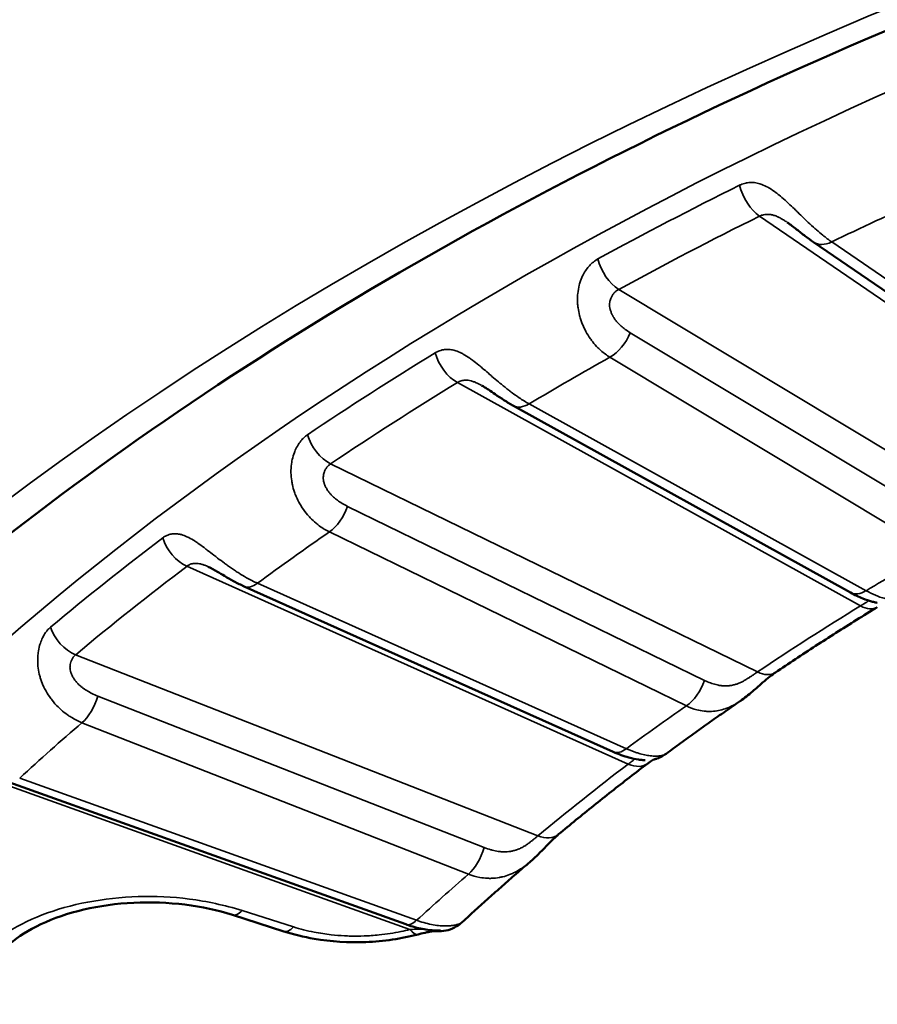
# Model space of a CAD drawing. Header units: millimetres. Extents: x 50 to 3176, y 50 to 2109.
# Tile 479 of 656: x 1877.26 to 1882.56, y 456.08 to 462.17. Entities that reach past the tile are written whole.
import ezdxf

# ---------------------------------------------------------------- set-up
doc = ezdxf.new("R2010")
doc.units = ezdxf.units.MM
doc.header["$LTSCALE"] = 10
doc.layers.add('Visible (ISO)', color=7, linetype='Continuous', lineweight=50)
doc.layers.add('Visible Narrow (ISO)', color=7, linetype='Continuous', lineweight=35)

msp = doc.modelspace()

# ---------------------------------------------------------------- linework, layer by layer
at = {"layer": 'Visible (ISO)'}
for p, q in [((1882.1678, 460.7898), (1884.0322, 459.515)), ((1880.3116, 459.7779), (1882.3965, 458.6226)), ((1878.6462, 458.6608), (1880.9289, 457.6376)), ((1881.2556, 457.6245), (1881.2556, 457.6245)), ((1879.6455, 456.5703), (1877.19, 457.4502)), ((1880.4131, 456.9555), (1880.4131, 456.9555)), ((1878.8907, 456.5269), (1878.5729, 456.6286))]:
    msp.add_line(p, q, dxfattribs=at)
msp.add_arc((1879.8531, 456.7274), 0.2, 265.51325, 297.9643, dxfattribs=at)
for centre, major_axis, ratio, start_param, end_param in [((1880.4627, 457.2807), (0.128, -0.1536), 0.671155, 6.28311, 6.283185), ((1879.8531, 456.7274), (-0.0156, -0.1994), 0.740276, 6.283029, 6.283184)]:
    msp.add_ellipse(centre, major_axis=major_axis, ratio=ratio, start_param=start_param, end_param=end_param, dxfattribs=at)
for points, knots in [([(1872.25, 450.6498), (1872.3007, 452.23), (1872.8094, 453.8103), (1874.6947, 456.7777), (1876.0438, 458.1663), (1879.4361, 460.6196), (1881.466, 461.6882), (1886.0168, 463.4103), (1888.5367, 464.0635), (1893.8143, 464.8847), (1896.5715, 465.0518), (1902.0396, 464.8805), (1904.7496, 464.5418), (1909.842, 463.3952), (1912.2238, 462.5878), (1916.4151, 460.5941), (1918.2245, 459.4086), (1921.0996, 456.7896), (1922.1619, 455.357), (1923.2713, 452.8193), (1923.5213, 451.7349), (1923.5561, 450.6498)], [2.374712, 2.374712, 2.374712, 2.374712, 2.707762, 2.707762, 3.029906, 3.029906, 3.346814, 3.346814, 3.663738, 3.663738, 3.981207, 3.981207, 4.298833, 4.298833, 4.616145, 4.616145, 4.932892, 4.932892, 5.250561, 5.250561, 5.47927, 5.47927, 5.47927, 5.47927]), ([(1882.1678, 460.7898), (1882.1509, 460.8014), (1882.1334, 460.8142), (1882.0986, 460.8408), (1882.0812, 460.8546), (1882.0539, 460.876), (1882.0443, 460.8836), (1882.0247, 460.8984), (1882.0147, 460.9058), (1882.0048, 460.9125)], [0, 0, 0, 0, 0.00728006, 0.00728006, 0.0141846, 0.0141846, 0.01785505, 0.01785505, 0.02154506, 0.02154506, 0.02154506, 0.02154506]), ([(1880.3116, 459.7779), (1880.2924, 459.7885), (1880.2728, 459.8004), (1880.235, 459.8247), (1880.2166, 459.8371), (1880.1845, 459.859), (1880.1707, 459.8685), (1880.1496, 459.8825), (1880.1422, 459.8873), (1880.1277, 459.8963), (1880.1206, 459.9006), (1880.1139, 459.9043)], [0, 0, 0, 0, 0.00742187, 0.00742187, 0.01419758, 0.01419758, 0.01917164, 0.01917164, 0.02183231, 0.02183231, 0.02447345, 0.02447345, 0.02447345, 0.02447345]), ([(1878.6462, 458.6608), (1878.6256, 458.67), (1878.6047, 458.6804), (1878.5643, 458.7021), (1878.5447, 458.7134), (1878.5091, 458.7344), (1878.4929, 458.7441), (1878.4675, 458.7591), (1878.4578, 458.7647), (1878.4437, 458.7724), (1878.4389, 458.7749), (1878.4299, 458.7795), (1878.4256, 458.7815), (1878.4218, 458.7832)], [0, 0, 0, 0, 0.00737645, 0.00737645, 0.01420604, 0.01420604, 0.01979011, 0.01979011, 0.02320438, 0.02320438, 0.02503912, 0.02503912, 0.02682588, 0.02682588, 0.02682588, 0.02682588]), ([(1882.5617, 458.5595), (1882.5617, 458.5595), (1882.5615, 458.5595), (1882.5604, 458.5597), (1882.5594, 458.5599), (1882.556, 458.5606), (1882.5531, 458.5611), (1882.5433, 458.5632), (1882.5353, 458.5651), (1882.5106, 458.5719), (1882.492, 458.5781), (1882.4485, 458.5956), (1882.4228, 458.608), (1882.3965, 458.6226)], [0.00750603, 0.00750603, 0.00750603, 0.00750603, 0.00812632, 0.00812632, 0.00916233, 0.00916233, 0.01110371, 0.01110371, 0.0153407, 0.0153407, 0.02351284, 0.02351284, 0.03368382, 0.03368382, 0.03368382, 0.03368382]), ([(1882.5625, 458.5327), (1882.5194, 458.5064), (1882.4766, 458.4799), (1882.3914, 458.4267), (1882.349, 458.4), (1882.2645, 458.3463), (1882.2226, 458.3194), (1882.139, 458.2653), (1882.0974, 458.2382), (1882.0147, 458.1837), (1881.9736, 458.1564), (1881.9327, 458.1289)], [3.17152675, 3.17152675, 3.17152675, 3.17152675, 3.18049706, 3.18049706, 3.18946737, 3.18946737, 3.19843769, 3.19843769, 3.207408, 3.207408, 3.21637832, 3.21637832, 3.21637832, 3.21637832]), ([(1881.9327, 458.1289), (1881.922, 458.1217), (1881.9096, 458.1125), (1881.8827, 458.091), (1881.868, 458.0783), (1881.8356, 458.05), (1881.8176, 458.0339), (1881.7751, 457.9973), (1881.75, 457.9769), (1881.7213, 457.9565), (1881.7184, 457.9545), (1881.7155, 457.9525)], [0, 0, 0, 0, 0.00607589, 0.00607589, 0.01236194, 0.01236194, 0.01962223, 0.01962223, 0.02922126, 0.02922126, 0.03028354, 0.03028354, 0.03028354, 0.03028354]), ([(1881.7155, 457.9525), (1881.6842, 457.9309), (1881.653, 457.9093), (1881.5908, 457.8659), (1881.5599, 457.8442), (1881.4983, 457.8006), (1881.4676, 457.7787), (1881.4066, 457.7348), (1881.3762, 457.7129), (1881.3157, 457.6688), (1881.2856, 457.6467), (1881.2556, 457.6245)], [3.22893529, 3.22893529, 3.22893529, 3.22893529, 3.23593687, 3.23593687, 3.24293973, 3.24293973, 3.24994259, 3.24994259, 3.25694545, 3.25694545, 3.26394831, 3.26394831, 3.26394831, 3.26394831]), ([(1881.1259, 457.5858), (1881.1259, 457.5858), (1881.1259, 457.5858), (1881.1258, 457.5858), (1881.1254, 457.5858), (1881.1241, 457.5859), (1881.1228, 457.586), (1881.1186, 457.5862), (1881.115, 457.5864), (1881.1034, 457.5873), (1881.0944, 457.5883), (1881.0668, 457.5924), (1881.0465, 457.5966), (1880.9949, 457.6108), (1880.9621, 457.6227), (1880.9289, 457.6376)], [0.00853867, 0.00853867, 0.00853867, 0.00853867, 0.00861177, 0.00861177, 0.00930616, 0.00930616, 0.01043722, 0.01043722, 0.01271237, 0.01271237, 0.01720473, 0.01720473, 0.02555348, 0.02555348, 0.03747241, 0.03747241, 0.03747241, 0.03747241]), ([(1881.1833, 457.5908), (1881.1832, 457.5907), (1881.1831, 457.5907), (1881.1816, 457.5901), (1881.1777, 457.5885), (1881.1646, 457.5811), (1881.1548, 457.5748), (1881.1428, 457.5658)], [0.01800329, 0.01800329, 0.01800329, 0.01800329, 0.01838715, 0.01838715, 0.02522114, 0.02522114, 0.03263828, 0.03263828, 0.03263828, 0.03263828]), ([(1881.2556, 457.6245), (1881.2472, 457.6183), (1881.2383, 457.6127), (1881.2201, 457.6033), (1881.2107, 457.5993), (1881.1992, 457.5953), (1881.1967, 457.5945), (1881.1926, 457.5933), (1881.1908, 457.5928), (1881.1874, 457.5918), (1881.186, 457.5914), (1881.1841, 457.591), (1881.1835, 457.5908), (1881.1825, 457.5906), (1881.1823, 457.5905), (1881.1821, 457.5905), (1881.1821, 457.5905), (1881.1821, 457.5905)], [0, 0, 0, 0, 0.00314606, 0.00314606, 0.00617167, 0.00617167, 0.00699696, 0.00699696, 0.00766722, 0.00766722, 0.00847274, 0.00847274, 0.00913914, 0.00913914, 0.01010421, 0.01010421, 0.01058774, 0.01058774, 0.01058774, 0.01058774]), ([(1881.1428, 457.5658), (1881.1049, 457.537), (1881.0672, 457.5081), (1880.9922, 457.4502), (1880.9549, 457.4211), (1880.8808, 457.3628), (1880.844, 457.3335), (1880.7708, 457.2749), (1880.7345, 457.2454), (1880.6623, 457.1864), (1880.6264, 457.1568), (1880.5907, 457.127)], [3.2762465, 3.2762465, 3.2762465, 3.2762465, 3.28521682, 3.28521682, 3.29418713, 3.29418713, 3.30315744, 3.30315744, 3.31212776, 3.31212776, 3.32109807, 3.32109807, 3.32109807, 3.32109807]), ([(1880.5907, 457.127), (1880.5813, 457.1192), (1880.5702, 457.1092), (1880.5458, 457.0855), (1880.5322, 457.0717), (1880.5017, 457.0404), (1880.4845, 457.0225), (1880.4495, 456.9881), (1880.4316, 456.9713), (1880.4131, 456.9555)], [0, 0, 0, 0, 0.00620668, 0.00620668, 0.01269533, 0.01269533, 0.02022798, 0.02022798, 0.02753102, 0.02753102, 0.02753102, 0.02753102]), ([(1880.4131, 456.9555), (1880.3845, 456.931), (1880.3561, 456.9066), (1880.2995, 456.8574), (1880.2714, 456.8328), (1880.2155, 456.7835), (1880.1877, 456.7588), (1880.1325, 456.7093), (1880.105, 456.6844), (1880.0504, 456.6347), (1880.0233, 456.6098), (1879.9963, 456.5848)], [3.33278467, 3.33278467, 3.33278467, 3.33278467, 3.34016186, 3.34016186, 3.34753906, 3.34753906, 3.35491626, 3.35491626, 3.36229345, 3.36229345, 3.36967065, 3.36967065, 3.36967065, 3.36967065]), ([(1878.573, 456.6286), (1878.4829, 456.6574), (1878.3827, 456.6792), (1878.1767, 456.7049), (1878.0682, 456.7089), (1877.8567, 456.6986), (1877.751, 456.684), (1877.5571, 456.6387), (1877.4664, 456.6076), (1877.3125, 456.5353), (1877.2471, 456.4935), (1877.177, 456.4336), (1877.1592, 456.4162), (1877.1439, 456.3991)], [0, 0, 0, 0, 0.0316262, 0.0316262, 0.0634427, 0.0634427, 0.0953498, 0.0953498, 0.1269652, 0.1269652, 0.1578971, 0.1578971, 0.1703296, 0.1703296, 0.1703296, 0.1703296]), ([(1879.8599, 456.5322), (1879.8599, 456.5322), (1879.8596, 456.5322), (1879.8583, 456.5322), (1879.857, 456.5321), (1879.8529, 456.5321), (1879.8496, 456.532), (1879.8388, 456.532), (1879.83, 456.5322), (1879.8051, 456.5336), (1879.7876, 456.5353), (1879.7408, 456.5425), (1879.7096, 456.5497), (1879.6672, 456.5628), (1879.6564, 456.5664), (1879.6455, 456.5703)], [0.00860653, 0.00860653, 0.00860653, 0.00860653, 0.00937454, 0.00937454, 0.01063076, 0.01063076, 0.0127101, 0.0127101, 0.01693036, 0.01693036, 0.02389436, 0.02389436, 0.03477767, 0.03477767, 0.03846293, 0.03846293, 0.03846293, 0.03846293]), ([(1879.9963, 456.5848), (1879.9902, 456.5791), (1879.9837, 456.5738), (1879.9722, 456.5655), (1879.967, 456.5621), (1879.9604, 456.5581), (1879.9584, 456.557), (1879.9545, 456.5548), (1879.9528, 456.5539), (1879.95, 456.5524), (1879.9491, 456.5519), (1879.9478, 456.5512), (1879.9473, 456.551), (1879.9469, 456.5508)], [0.000002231, 0.000002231, 0.000002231, 0.000002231, 0.002540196, 0.002540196, 0.00452446, 0.00452446, 0.005452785, 0.005452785, 0.006682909, 0.006682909, 0.007994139, 0.007994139, 0.00909051, 0.00909051, 0.00909051, 0.00909051]), ([(1879.722, 456.5081), (1879.6198, 456.4812), (1879.5092, 456.4651), (1879.292, 456.4568), (1879.1827, 456.4637), (1879.0144, 456.4923), (1878.9509, 456.5076), (1878.8907, 456.5269)], [0, 0, 0, 0, 0.03316018, 0.03316018, 0.06528169, 0.06528169, 0.08544693, 0.08544693, 0.08544693, 0.08544693]), ([(1879.8374, 456.528), (1879.8359, 456.5281), (1879.8324, 456.5283), (1879.8223, 456.5279), (1879.8155, 456.5273), (1879.7985, 456.5251), (1879.7878, 456.5233), (1879.7614, 456.518), (1879.7448, 456.5141), (1879.7259, 456.5092), (1879.724, 456.5086), (1879.722, 456.5081)], [0, 0, 0, 0, 0.00355252, 0.00355252, 0.00718348, 0.00718348, 0.01150418, 0.01150418, 0.01724127, 0.01724127, 0.0178998, 0.0178998, 0.0178998, 0.0178998])]:
    msp.add_open_spline(points, degree=3, knots=knots, dxfattribs=at)
at = {"layer": 'Visible Narrow (ISO)'}
for p, q in [((1881.8338, 460.9505), (1884.0632, 459.4261)), ((1884.1451, 459.5167), (1882.2807, 460.7916)), ((1883.356, 459.0585), (1880.9631, 460.4979)), ((1883.0349, 459.0256), (1881.0338, 460.2293)), ((1880.9088, 460.0784), (1882.9099, 458.8747)), ((1879.9648, 459.9215), (1882.458, 458.54)), ((1882.4935, 458.6342), (1880.4085, 459.7896)), ((1881.8213, 458.1317), (1879.1809, 459.4188)), ((1881.4931, 458.0792), (1879.285, 459.1555)), ((1879.1732, 458.9975), (1881.3813, 457.9211)), ((1878.2924, 458.7854), (1881.022, 457.5618)), ((1881.0107, 457.6568), (1878.728, 458.68)), ((1880.4627, 457.1174), (1877.6037, 458.2381)), ((1880.131, 457.0449), (1877.7401, 457.9821)), ((1877.6428, 457.8177), (1880.0337, 456.8805)), ((1876.8348, 457.5545), (1879.671, 456.5382)), ((1879.713, 456.5953), (1877.2575, 457.4751)), ((1878.9517, 456.5541), (1878.6339, 456.6558))]:
    msp.add_line(p, q, dxfattribs=at)
for centre, major_axis, ratio, start_param, end_param in [((1897.9031, 450.3755), (-24.8897, 0), 0.57735, 3.123075, 6.301703), ((1897.9031, 450.2501), (24.8613, 0), 0.57735, 2.280089, 2.327581), ((1881.8338, 461.1138), (-0.0888, 0.1792), 0.531782, 1.160499, 2.39146), ((1897.9031, 449.9779), (24.3898, 0), 0.57735, 2.23697, 2.265979), ((1897.9031, 450.1412), (24.6727, 0), 0.57735, 2.280089, 2.327581), ((1882.2807, 460.9549), (-0.1129, -0.1651), 0.623867, 6.283185, 7.114388), ((1880.9631, 460.6612), (0.0957, -0.1756), 0.560596, 4.280731, 5.511691), ((1880.9088, 460.2417), (-0.1031, -0.1714), 0.589068, 0.795864, 1.843062), ((1897.9031, 450.2501), (24.8613, 0), 0.57735, 2.384808, 2.4323), ((1879.9648, 460.0848), (-0.1043, 0.1706), 0.593632, 1.110513, 2.341474), ((1897.9031, 449.9779), (-24.3898, 0), 0.57735, 5.483282, 5.512292), ((1897.9031, 450.1412), (24.6727, 0), 0.57735, 2.384808, 2.4323), ((1880.4085, 459.9529), (-0.0969, -0.1749), 0.56539, 6.283185, 7.058537), ((1879.1809, 459.5821), (0.1116, -0.1659), 0.619576, 4.225766, 5.456725), ((1879.1732, 459.1608), (-0.0876, -0.1798), 0.526742, 0.746693, 1.793891), ((1897.9031, 449.9779), (24.3898, 0), 0.57735, 2.44641, 2.475419), ((1897.9031, 450.2501), (24.8613, 0), 0.57735, 2.489528, 2.53702), ((1878.2924, 458.9487), (-0.1206, 0.1595), 0.648978, 1.049064, 2.280025), ((1897.9031, 449.9779), (21.5, 0), 0.57735, 2.342497, 2.369892), ((1897.9031, 450.1412), (24.6727, 0), 0.57735, 2.489528, 2.53702), ((1878.728, 458.8433), (-0.0818, -0.1825), 0.500718, 6.283185, 7.013341), ((1882.4935, 458.7975), (-0.0969, -0.1749), 0.56539, 0, 0.775352), ((1897.9031, 450.1412), (-21.2172, 0), 0.57735, 5.527721, 5.572573), ((1882.458, 458.7033), (0.1045, -0.1705), 0.594371, 5.482366, 6.2832), ((1877.6037, 458.4014), (0.1282, -0.1535), 0.671769, 4.158516, 5.389475), ((1881.8213, 458.295), (0.1114, -0.1661), 0.618874, 5.457491, 6.283185), ((1881.3813, 458.0844), (0.0876, 0.1798), 0.526742, 3.888286, 4.935483), ((1877.6428, 457.981), (-0.073, -0.1862), 0.458645, 0.70721, 1.754408), ((1897.9031, 449.9779), (-21.5, 0), 0.57735, 5.588809, 5.616205), ((1897.9031, 449.9779), (24.3898, 0), 0.57735, 2.551129, 2.580139), ((1881.0107, 457.8201), (-0.0818, -0.1825), 0.500718, 0, 0.730156), ((1897.9031, 450.1412), (-21.2172, 0), 0.57735, 5.632441, 5.677293), ((1881.022, 457.7251), (0.1208, -0.1594), 0.649632, 5.42076, 6.283222), ((1880.4627, 457.2807), (0.128, -0.1536), 0.671155, 5.390407, 6.28311), ((1880.0337, 457.0438), (0.073, 0.1862), 0.458644, 3.848803, 4.896001), ((1897.9031, 449.9779), (-21.5, 0), 0.57735, 5.693529, 5.720924), ((1878.6339, 456.8191), (-0.061, -0.1905), 0.395845, 0, 0.679871), ((1878.9517, 456.7174), (-0.061, -0.1905), 0.395845, 0, 0.679859), ((1879.713, 456.7586), (-0.0675, -0.1883), 0.43056, 6.283185, 6.977266), ((1879.8531, 456.7274), (0.0938, -0.1766), 0.971173, 5.599619, 6.283231), ((1879.671, 456.7015), (0.051, -0.1934), 0.338889, 5.622362, 6.28315), ((1879.8531, 456.7274), (-0.0156, -0.1994), 0.740276, 6.102479, 6.28303)]:
    msp.add_ellipse(centre, major_axis=major_axis, ratio=ratio, start_param=start_param, end_param=end_param, dxfattribs=at)
msp.add_ellipse((1897.9031, 449.9779), major_axis=(26.1573, 0), ratio=0.57735, dxfattribs=at)
for points, knots in [([(1882.2807, 460.7916), (1882.2627, 460.804), (1882.244, 460.818), (1882.2122, 460.8438), (1882.1993, 460.8547), (1882.1798, 460.8718), (1882.1733, 460.8776), (1882.1529, 460.8961), (1882.1389, 460.9092), (1882.1193, 460.9279), (1882.1136, 460.9333), (1882.0954, 460.9509), (1882.0828, 460.9631), (1882.0633, 460.9821), (1882.0563, 460.9889), (1882.0372, 461.0073), (1882.0251, 461.0188), (1882.0061, 461.0366), (1881.999, 461.0431), (1881.979, 461.0611), (1881.9662, 461.0721), (1881.948, 461.0868), (1881.9425, 461.0911), (1881.9231, 461.1058), (1881.9095, 461.1152), (1881.8924, 461.1255), (1881.8886, 461.1277), (1881.8721, 461.1368), (1881.8596, 461.1426), (1881.8436, 461.1485), (1881.8397, 461.1498), (1881.8247, 461.1544), (1881.8138, 461.1567), (1881.7989, 461.1585), (1881.7947, 461.1589), (1881.7798, 461.1595), (1881.7694, 461.1589), (1881.7558, 461.1569), (1881.7524, 461.1562), (1881.7382, 461.1531), (1881.7279, 461.1496), (1881.7156, 461.1442), (1881.7133, 461.1431), (1881.711, 461.142)], [0, 0, 0, 0, 0.0909091, 0.0909091, 0.1517791, 0.1517791, 0.1818182, 0.1818182, 0.2465766, 0.2465766, 0.2727273, 0.2727273, 0.3309789, 0.3309789, 0.3636364, 0.3636364, 0.4205319, 0.4205319, 0.4545455, 0.4545455, 0.5174488, 0.5174488, 0.5454545, 0.5454545, 0.61623, 0.61623, 0.6363636, 0.6363636, 0.7053378, 0.7053378, 0.7272727, 0.7272727, 0.7921392, 0.7921392, 0.8181818, 0.8181818, 0.8856905, 0.8856905, 0.9090909, 0.9090909, 0.9827631, 0.9827631, 1, 1, 1, 1]), ([(1882.0038, 460.9132), (1882.0019, 460.9145), (1882, 460.9158), (1881.991, 460.9218), (1881.9839, 460.9263), (1881.9745, 460.932), (1881.9723, 460.9333), (1881.9638, 460.9381), (1881.9576, 460.9415), (1881.9493, 460.9455), (1881.9472, 460.9464), (1881.9377, 460.9507), (1881.9304, 460.9535), (1881.9168, 460.9576), (1881.9105, 460.9591), (1881.8991, 460.9611), (1881.8939, 460.9616), (1881.8884, 460.9619), (1881.888, 460.9619), (1881.8826, 460.9621), (1881.8776, 460.962), (1881.868, 460.9612), (1881.8634, 460.9605), (1881.8546, 460.9586), (1881.8503, 460.9574), (1881.8419, 460.9544), (1881.8378, 460.9526), (1881.8338, 460.9505)], [0.4417783, 0.4417783, 0.4417783, 0.4417783, 0.4594717, 0.4594717, 0.5237071, 0.5237071, 0.5438326, 0.5438326, 0.6, 0.6, 0.6193872, 0.6193872, 0.6874645, 0.6874645, 0.7484728, 0.7484728, 0.8, 0.8, 0.8039097, 0.8039097, 0.855517, 0.855517, 0.9045181, 0.9045181, 0.952104, 0.952104, 0.9999999, 0.9999999, 0.9999999, 0.9999999]), ([(1880.8337, 460.6859), (1880.8242, 460.6807), (1880.815, 460.6745), (1880.8038, 460.6655), (1880.8016, 460.6637), (1880.7913, 460.6546), (1880.7832, 460.6464), (1880.7728, 460.6339), (1880.7701, 460.6306), (1880.7603, 460.6176), (1880.7534, 460.607), (1880.7445, 460.5908), (1880.742, 460.586), (1880.7333, 460.568), (1880.7277, 460.5539), (1880.7215, 460.5338), (1880.7201, 460.5287), (1880.7145, 460.5073), (1880.7114, 460.4901), (1880.7091, 460.4671), (1880.7087, 460.4618), (1880.7075, 460.4403), (1880.7076, 460.4236), (1880.7095, 460.399), (1880.7103, 460.3912), (1880.7135, 460.368), (1880.7165, 460.3525), (1880.7229, 460.3276), (1880.7257, 460.3181), (1880.7341, 460.2929), (1880.7403, 460.2772), (1880.7513, 460.2537), (1880.7554, 460.2455), (1880.7684, 460.2215), (1880.778, 460.2062), (1880.7928, 460.1855), (1880.7973, 460.1794), (1880.8123, 460.1605), (1880.8232, 460.1482), (1880.8405, 460.1309), (1880.8466, 460.1252), (1880.8706, 460.1038), (1880.8894, 460.09), (1880.9088, 460.0784)], [0, 0, 0, 0, 0.0736988, 0.0736988, 0.0909091, 0.0909091, 0.1585727, 0.1585727, 0.1818182, 0.1818182, 0.246636, 0.246636, 0.2727273, 0.2727273, 0.3410219, 0.3410219, 0.3636364, 0.3636364, 0.4342294, 0.4342294, 0.4545455, 0.4545455, 0.5171263, 0.5171263, 0.5454545, 0.5454545, 0.6018042, 0.6018042, 0.6363636, 0.6363636, 0.6951463, 0.6951463, 0.7272727, 0.7272727, 0.7910581, 0.7910581, 0.8181818, 0.8181818, 0.8780567, 0.8780567, 0.9090909, 0.9090909, 1, 1, 1, 1]), ([(1881.0338, 460.2293), (1881.0232, 460.2361), (1881.0131, 460.243), (1880.9945, 460.257), (1880.9858, 460.264), (1880.9741, 460.2744), (1880.9705, 460.2777), (1880.9632, 460.2847), (1880.9597, 460.2884), (1880.9517, 460.2972), (1880.9474, 460.3023), (1880.942, 460.3093), (1880.9407, 460.3111), (1880.936, 460.3178), (1880.9327, 460.3228), (1880.9286, 460.3297), (1880.9277, 460.3314), (1880.9263, 460.3339), (1880.9259, 460.3347), (1880.9225, 460.3412), (1880.9197, 460.3472), (1880.9146, 460.3597), (1880.9124, 460.3663), (1880.9105, 460.3733), (1880.9104, 460.3736), (1880.9087, 460.3803), (1880.9076, 460.3866), (1880.9068, 460.3938), (1880.9067, 460.3949), (1880.9065, 460.3976), (1880.9064, 460.3992), (1880.9062, 460.407), (1880.9066, 460.4131), (1880.9086, 460.4264), (1880.9106, 460.4337), (1880.9134, 460.4409), (1880.9136, 460.4413), (1880.9161, 460.4477), (1880.919, 460.4534), (1880.9231, 460.4601), (1880.9239, 460.4614), (1880.9283, 460.4681), (1880.9323, 460.4731), (1880.9379, 460.4791), (1880.9392, 460.4804), (1880.9453, 460.4862), (1880.9504, 460.4902), (1880.9582, 460.4952), (1880.9606, 460.4966), (1880.9631, 460.4979)], [0, 0, 0, 0, 0.080801, 0.080801, 0.161263, 0.161263, 0.2, 0.2, 0.242333, 0.242333, 0.301436, 0.301436, 0.320986, 0.320986, 0.374987, 0.374987, 0.392253, 0.392253, 0.4, 0.4, 0.456502, 0.456502, 0.515951, 0.515951, 0.519229, 0.519229, 0.575327, 0.575327, 0.584971, 0.584971, 0.6, 0.6, 0.657149, 0.657149, 0.73075, 0.73075, 0.735254, 0.735254, 0.8, 0.8, 0.81622, 0.81622, 0.883134, 0.883134, 0.903163, 0.903163, 0.971337, 0.971337, 1, 1, 1, 1]), ([(1880.4085, 459.7896), (1880.3883, 459.8008), (1880.3676, 459.8136), (1880.3324, 459.8374), (1880.3182, 459.8475), (1880.2969, 459.8633), (1880.2898, 459.8687), (1880.2676, 459.8859), (1880.2524, 459.8981), (1880.2312, 459.9156), (1880.2252, 459.9206), (1880.2056, 459.9371), (1880.1922, 459.9485), (1880.1716, 459.9663), (1880.1642, 459.9726), (1880.1441, 459.9899), (1880.1316, 460.0007), (1880.1119, 460.0173), (1880.1046, 460.0233), (1880.0841, 460.0401), (1880.0711, 460.0503), (1880.0529, 460.0639), (1880.0473, 460.0679), (1880.0279, 460.0815), (1880.0145, 460.09), (1879.9978, 460.0993), (1879.9941, 460.1012), (1879.9781, 460.1094), (1879.966, 460.1144), (1879.9507, 460.1194), (1879.9471, 460.1205), (1879.9328, 460.1242), (1879.9226, 460.1259), (1879.9086, 460.1268), (1879.9047, 460.1269), (1879.8908, 460.1267), (1879.8811, 460.1255), (1879.8686, 460.1226), (1879.8654, 460.1218), (1879.8525, 460.1178), (1879.8431, 460.1137), (1879.8319, 460.1076), (1879.8298, 460.1064), (1879.8278, 460.1051)], [0, 0, 0, 0, 0.0909091, 0.0909091, 0.1517786, 0.1517786, 0.1818182, 0.1818182, 0.2465761, 0.2465761, 0.2727273, 0.2727273, 0.3309788, 0.3309788, 0.3636364, 0.3636364, 0.420532, 0.420532, 0.4545455, 0.4545455, 0.5174487, 0.5174487, 0.5454545, 0.5454545, 0.6162299, 0.6162299, 0.6363636, 0.6363636, 0.7053378, 0.7053378, 0.7272727, 0.7272727, 0.7921392, 0.7921392, 0.8181818, 0.8181818, 0.8856905, 0.8856905, 0.9090909, 0.9090909, 0.982763, 0.982763, 1, 1, 1, 1]), ([(1880.1129, 459.9048), (1880.1096, 459.9066), (1880.1063, 459.9084), (1880.1006, 459.9113), (1880.0983, 459.9125), (1880.0896, 459.9169), (1880.0833, 459.9198), (1880.075, 459.9233), (1880.0729, 459.9242), (1880.0634, 459.9278), (1880.0562, 459.9302), (1880.0429, 459.9335), (1880.0367, 459.9346), (1880.0257, 459.9359), (1880.0208, 459.9361), (1880.0155, 459.9361), (1880.0152, 459.9361), (1880.01, 459.936), (1880.0052, 459.9356), (1879.9962, 459.9342), (1879.992, 459.9333), (1879.9838, 459.9309), (1879.9798, 459.9294), (1879.9721, 459.9259), (1879.9684, 459.9239), (1879.9648, 459.9215)], [0.494916, 0.494916, 0.494916, 0.494916, 0.5237071, 0.5237071, 0.5438326, 0.5438326, 0.6, 0.6, 0.6193872, 0.6193872, 0.6874645, 0.6874645, 0.7484728, 0.7484728, 0.8, 0.8, 0.8039097, 0.8039097, 0.855517, 0.855517, 0.9045181, 0.9045181, 0.952104, 0.952104, 0.9999999, 0.9999999, 0.9999999, 0.9999999]), ([(1879.0378, 459.5986), (1879.0293, 459.5929), (1879.0211, 459.5862), (1879.0112, 459.5765), (1879.0093, 459.5746), (1879.0002, 459.5649), (1878.9932, 459.5562), (1878.9841, 459.5431), (1878.9819, 459.5397), (1878.9735, 459.5261), (1878.9677, 459.5151), (1878.9603, 459.4984), (1878.9583, 459.4935), (1878.9513, 459.475), (1878.9469, 459.4606), (1878.9424, 459.4402), (1878.9414, 459.4351), (1878.9377, 459.4134), (1878.9359, 459.396), (1878.9355, 459.3729), (1878.9355, 459.3677), (1878.9359, 459.3462), (1878.9374, 459.3295), (1878.9413, 459.305), (1878.9427, 459.2973), (1878.9477, 459.2744), (1878.952, 459.259), (1878.9605, 459.2346), (1878.964, 459.2253), (1878.9745, 459.2007), (1878.9821, 459.1854), (1878.9952, 459.1626), (1879.0001, 459.1547), (1879.0154, 459.1316), (1879.0265, 459.1169), (1879.0434, 459.0971), (1879.0486, 459.0913), (1879.0656, 459.0734), (1879.078, 459.0618), (1879.0974, 459.0456), (1879.1041, 459.0403), (1879.131, 459.0205), (1879.1518, 459.0079), (1879.1732, 458.9975)], [0, 0, 0, 0, 0.0736988, 0.0736988, 0.0909091, 0.0909091, 0.1585727, 0.1585727, 0.1818182, 0.1818182, 0.246636, 0.246636, 0.2727273, 0.2727273, 0.3410219, 0.3410219, 0.3636364, 0.3636364, 0.4342294, 0.4342294, 0.4545455, 0.4545455, 0.5171263, 0.5171263, 0.5454545, 0.5454545, 0.6018042, 0.6018042, 0.6363636, 0.6363636, 0.6951463, 0.6951463, 0.7272727, 0.7272727, 0.7910581, 0.7910581, 0.8181818, 0.8181818, 0.8780567, 0.8780567, 0.9090909, 0.9090909, 1, 1, 1, 1]), ([(1879.285, 459.1555), (1879.2732, 459.1616), (1879.2621, 459.1679), (1879.2413, 459.1807), (1879.2317, 459.1872), (1879.2185, 459.1968), (1879.2144, 459.1999), (1879.2062, 459.2065), (1879.2022, 459.2099), (1879.1931, 459.2182), (1879.1881, 459.223), (1879.1819, 459.2297), (1879.1804, 459.2314), (1879.1749, 459.2377), (1879.171, 459.2425), (1879.1662, 459.2492), (1879.165, 459.2508), (1879.1634, 459.2532), (1879.1629, 459.254), (1879.1588, 459.2603), (1879.1553, 459.266), (1879.1488, 459.2782), (1879.1459, 459.2846), (1879.1433, 459.2915), (1879.1431, 459.2919), (1879.1407, 459.2984), (1879.1389, 459.3046), (1879.1374, 459.3117), (1879.1372, 459.3128), (1879.1367, 459.3155), (1879.1364, 459.3171), (1879.1353, 459.3249), (1879.1351, 459.3309), (1879.1357, 459.3444), (1879.1369, 459.3517), (1879.1389, 459.3591), (1879.139, 459.3595), (1879.1408, 459.366), (1879.1431, 459.3719), (1879.1463, 459.3788), (1879.147, 459.3802), (1879.1506, 459.3871), (1879.1539, 459.3923), (1879.1587, 459.3986), (1879.1598, 459.4), (1879.165, 459.4061), (1879.1695, 459.4104), (1879.1765, 459.4158), (1879.1786, 459.4174), (1879.1809, 459.4188)], [0, 0, 0, 0, 0.080801, 0.080801, 0.161263, 0.161263, 0.2, 0.2, 0.242333, 0.242333, 0.301436, 0.301436, 0.320986, 0.320986, 0.374987, 0.374987, 0.392253, 0.392253, 0.4, 0.4, 0.456502, 0.456502, 0.515951, 0.515951, 0.519229, 0.519229, 0.575327, 0.575327, 0.584971, 0.584971, 0.6, 0.6, 0.657149, 0.657149, 0.73075, 0.73075, 0.735254, 0.735254, 0.8, 0.8, 0.81622, 0.81622, 0.883134, 0.883134, 0.903163, 0.903163, 0.971337, 0.971337, 1, 1, 1, 1]), ([(1878.728, 458.68), (1878.7058, 458.69), (1878.6832, 458.7015), (1878.6452, 458.723), (1878.6298, 458.7322), (1878.6069, 458.7468), (1878.5993, 458.7517), (1878.5755, 458.7675), (1878.5593, 458.7787), (1878.5368, 458.7949), (1878.5304, 458.7996), (1878.5097, 458.8148), (1878.4957, 458.8254), (1878.4741, 458.8419), (1878.4665, 458.8478), (1878.4457, 458.8638), (1878.4328, 458.8738), (1878.4126, 458.8892), (1878.4052, 458.8948), (1878.3845, 458.9103), (1878.3714, 458.9198), (1878.3533, 458.9323), (1878.3477, 458.936), (1878.3286, 458.9483), (1878.3155, 458.9561), (1878.2994, 458.9643), (1878.2958, 458.9661), (1878.2804, 458.9733), (1878.269, 458.9776), (1878.2546, 458.9817), (1878.2512, 458.9825), (1878.2378, 458.9854), (1878.2283, 458.9865), (1878.2155, 458.9866), (1878.2118, 458.9865), (1878.1991, 458.9855), (1878.1903, 458.9837), (1878.179, 458.9801), (1878.1762, 458.9791), (1878.1645, 458.9744), (1878.1561, 458.9698), (1878.1462, 458.963), (1878.1444, 458.9617), (1878.1425, 458.9603)], [0, 0, 0, 0, 0.0909091, 0.0909091, 0.1517786, 0.1517786, 0.1818182, 0.1818182, 0.2465761, 0.2465761, 0.2727273, 0.2727273, 0.3309788, 0.3309788, 0.3636364, 0.3636364, 0.420532, 0.420532, 0.4545455, 0.4545455, 0.5174487, 0.5174487, 0.5454545, 0.5454545, 0.6162299, 0.6162299, 0.6363636, 0.6363636, 0.7053378, 0.7053378, 0.7272727, 0.7272727, 0.7921392, 0.7921392, 0.8181818, 0.8181818, 0.8856905, 0.8856905, 0.9090909, 0.9090909, 0.982763, 0.982763, 1, 1, 1, 1]), ([(1878.4211, 458.7836), (1878.4198, 458.7841), (1878.4185, 458.7847), (1878.4107, 458.7881), (1878.4043, 458.7906), (1878.396, 458.7936), (1878.3939, 458.7944), (1878.3845, 458.7975), (1878.3774, 458.7994), (1878.3646, 458.8019), (1878.3587, 458.8027), (1878.3482, 458.8033), (1878.3435, 458.8032), (1878.3386, 458.8029), (1878.3383, 458.8029), (1878.3334, 458.8024), (1878.329, 458.8018), (1878.3207, 458.7999), (1878.3167, 458.7987), (1878.3093, 458.7958), (1878.3057, 458.7941), (1878.2988, 458.7902), (1878.2955, 458.7879), (1878.2924, 458.7854)], [0.5326087, 0.5326087, 0.5326087, 0.5326087, 0.5438326, 0.5438326, 0.6, 0.6, 0.6193872, 0.6193872, 0.6874645, 0.6874645, 0.7484728, 0.7484728, 0.8, 0.8, 0.8039097, 0.8039097, 0.855517, 0.855517, 0.9045181, 0.9045181, 0.952104, 0.952104, 0.9999999, 0.9999999, 0.9999999, 0.9999999]), ([(1882.7012, 458.5842), (1882.6987, 458.5828), (1882.6955, 458.5814), (1882.6888, 458.5795), (1882.6857, 458.5789), (1882.6764, 458.5776), (1882.6696, 458.5772), (1882.6578, 458.5775), (1882.6534, 458.5778), (1882.6394, 458.5792), (1882.6292, 458.5809), (1882.6136, 458.5844), (1882.609, 458.5856), (1882.5933, 458.5899), (1882.5817, 458.5937), (1882.5638, 458.6005), (1882.5577, 458.603), (1882.5329, 458.6135), (1882.5134, 458.6231), (1882.4935, 458.6342)], [0.5522044, 0.5522044, 0.5522044, 0.5522044, 0.6011716, 0.6011716, 0.6363636, 0.6363636, 0.695142, 0.695142, 0.7272727, 0.7272727, 0.7916538, 0.7916538, 0.8181818, 0.8181818, 0.8787809, 0.8787809, 0.9090909, 0.9090909, 1, 1, 1, 1]), ([(1882.458, 458.54), (1882.4656, 458.5446), (1882.4723, 458.5487), (1882.4783, 458.5522), (1882.4838, 458.5555), (1882.4886, 458.5584), (1882.4928, 458.5608), (1882.4933, 458.5611), (1882.4938, 458.5615), (1882.4943, 458.5618), (1882.4952, 458.5623), (1882.4961, 458.5628), (1882.497, 458.5633), (1882.4991, 458.5646), (1882.501, 458.5658), (1882.5027, 458.5669), (1882.5041, 458.5678), (1882.5052, 458.5687), (1882.5062, 458.5695), (1882.507, 458.5702), (1882.5077, 458.5709), (1882.5081, 458.5715), (1882.5084, 458.5719), (1882.5087, 458.5724), (1882.5088, 458.5728)], [0, 0, 0, 0, 0.0883587, 0.0883587, 0.0883587, 0.1704336, 0.1704336, 0.1704336, 0.181041, 0.181041, 0.181041, 0.2, 0.2, 0.2, 0.2490463, 0.2490463, 0.2490463, 0.2900797, 0.2900797, 0.2900797, 0.3267895, 0.3267895, 0.3267895, 0.3501189, 0.3501189, 0.3501189, 0.3501189]), ([(1877.4486, 458.4088), (1877.4412, 458.4027), (1877.4341, 458.3955), (1877.4256, 458.3853), (1877.424, 458.3832), (1877.4163, 458.3731), (1877.4103, 458.364), (1877.4028, 458.3504), (1877.4009, 458.3468), (1877.3941, 458.3328), (1877.3894, 458.3215), (1877.3837, 458.3044), (1877.3821, 458.2993), (1877.3769, 458.2805), (1877.3738, 458.2659), (1877.3711, 458.2453), (1877.3705, 458.2401), (1877.3686, 458.2182), (1877.3683, 458.2008), (1877.3696, 458.1777), (1877.37, 458.1725), (1877.3722, 458.151), (1877.375, 458.1345), (1877.3808, 458.1103), (1877.3828, 458.1027), (1877.3896, 458.0801), (1877.3951, 458.0651), (1877.4055, 458.0412), (1877.4099, 458.0322), (1877.4224, 458.0082), (1877.4313, 457.9935), (1877.4464, 457.9716), (1877.4519, 457.964), (1877.4693, 457.9418), (1877.4818, 457.9278), (1877.5007, 457.9091), (1877.5064, 457.9037), (1877.5253, 457.8868), (1877.5389, 457.876), (1877.5602, 457.8611), (1877.5676, 457.8562), (1877.597, 457.8381), (1877.6197, 457.8268), (1877.6428, 457.8177)], [0, 0, 0, 0, 0.0736988, 0.0736988, 0.0909091, 0.0909091, 0.1585727, 0.1585727, 0.1818182, 0.1818182, 0.246636, 0.246636, 0.2727273, 0.2727273, 0.3410219, 0.3410219, 0.3636364, 0.3636364, 0.4342294, 0.4342294, 0.4545455, 0.4545455, 0.5171263, 0.5171263, 0.5454545, 0.5454545, 0.6018042, 0.6018042, 0.6363636, 0.6363636, 0.6951463, 0.6951463, 0.7272727, 0.7272727, 0.7910581, 0.7910581, 0.8181818, 0.8181818, 0.8780567, 0.8780567, 0.9090909, 0.9090909, 1, 1, 1, 1]), ([(1877.7401, 457.9821), (1877.7274, 457.9875), (1877.7153, 457.9931), (1877.6927, 458.0045), (1877.6821, 458.0104), (1877.6676, 458.0192), (1877.6631, 458.022), (1877.6541, 458.0281), (1877.6496, 458.0312), (1877.6394, 458.0389), (1877.6339, 458.0435), (1877.6269, 458.0497), (1877.6252, 458.0513), (1877.619, 458.0573), (1877.6146, 458.0619), (1877.609, 458.0682), (1877.6077, 458.0698), (1877.6058, 458.0721), (1877.6052, 458.0728), (1877.6004, 458.0788), (1877.5963, 458.0843), (1877.5885, 458.0961), (1877.5849, 458.1023), (1877.5816, 458.109), (1877.5814, 458.1093), (1877.5783, 458.1157), (1877.5758, 458.1217), (1877.5736, 458.1288), (1877.5732, 458.1298), (1877.5725, 458.1325), (1877.572, 458.1341), (1877.5701, 458.1418), (1877.5692, 458.1478), (1877.5684, 458.1612), (1877.5688, 458.1686), (1877.57, 458.1761), (1877.57, 458.1765), (1877.5711, 458.1831), (1877.5727, 458.1891), (1877.5751, 458.1962), (1877.5756, 458.1976), (1877.5783, 458.2047), (1877.5809, 458.2101), (1877.5848, 458.2166), (1877.5857, 458.2181), (1877.59, 458.2245), (1877.5938, 458.2291), (1877.5999, 458.2349), (1877.6018, 458.2365), (1877.6037, 458.2381)], [0, 0, 0, 0, 0.080801, 0.080801, 0.161263, 0.161263, 0.2, 0.2, 0.242333, 0.242333, 0.301436, 0.301436, 0.320986, 0.320986, 0.374987, 0.374987, 0.392253, 0.392253, 0.4, 0.4, 0.456502, 0.456502, 0.515951, 0.515951, 0.519229, 0.519229, 0.575327, 0.575327, 0.584971, 0.584971, 0.6, 0.6, 0.657149, 0.657149, 0.73075, 0.73075, 0.735254, 0.735254, 0.8, 0.8, 0.81622, 0.81622, 0.883134, 0.883134, 0.903163, 0.903163, 0.971337, 0.971337, 1, 1, 1, 1]), ([(1881.4931, 458.0792), (1881.5062, 458.0731), (1881.519, 458.0679), (1881.5337, 458.0626), (1881.5361, 458.0618), (1881.551, 458.0567), (1881.563, 458.0533), (1881.5761, 458.0504), (1881.578, 458.05), (1881.5871, 458.0481), (1881.5941, 458.0471), (1881.6064, 458.0458), (1881.6116, 458.0454), (1881.623, 458.0451), (1881.6291, 458.0452), (1881.6376, 458.0457), (1881.64, 458.0459), (1881.6447, 458.0464), (1881.6471, 458.0466), (1881.6569, 458.0478), (1881.6644, 458.0491), (1881.6739, 458.0512), (1881.6758, 458.0517), (1881.6847, 458.0539), (1881.6916, 458.056), (1881.6994, 458.0588), (1881.7006, 458.0592), (1881.705, 458.0609), (1881.7082, 458.0622), (1881.715, 458.0651), (1881.7185, 458.0667), (1881.728, 458.0714), (1881.7338, 458.0746), (1881.745, 458.0811), (1881.7504, 458.0845), (1881.7609, 458.0912), (1881.7661, 458.0946), (1881.7712, 458.098), (1881.7713, 458.0981), (1881.7769, 458.1017), (1881.7823, 458.1053), (1881.7933, 458.1127), (1881.7989, 458.1164), (1881.8099, 458.1239), (1881.8153, 458.1276), (1881.8207, 458.1313), (1881.821, 458.1315), (1881.8213, 458.1317)], [0, 0, 0, 0, 0.089342, 0.089342, 0.107191, 0.107191, 0.2, 0.2, 0.21557, 0.21557, 0.276567, 0.276567, 0.32404, 0.32404, 0.378952, 0.378952, 0.4, 0.4, 0.420678, 0.420678, 0.485028, 0.485028, 0.501457, 0.501457, 0.560885, 0.560885, 0.570901, 0.570901, 0.6, 0.6, 0.632547, 0.632547, 0.689334, 0.689334, 0.744364, 0.744364, 0.8, 0.8, 0.800663, 0.800663, 0.861041, 0.861041, 0.927282, 0.927282, 0.996344, 0.996344, 1, 1, 1, 1]), ([(1881.3813, 457.9211), (1881.4026, 457.9108), (1881.4244, 457.9027), (1881.4611, 457.8933), (1881.4758, 457.8905), (1881.4981, 457.8881), (1881.5057, 457.8875), (1881.5291, 457.8867), (1881.5448, 457.8875), (1881.5669, 457.8903), (1881.5732, 457.8913), (1881.5934, 457.8952), (1881.6071, 457.8989), (1881.6284, 457.9062), (1881.6361, 457.9092), (1881.6565, 457.9179), (1881.669, 457.9241), (1881.6891, 457.9354), (1881.6968, 457.9401), (1881.7081, 457.9475), (1881.7118, 457.95), (1881.7155, 457.9525)], [0, 0, 0, 0, 0.0909091, 0.0909091, 0.1509618, 0.1509618, 0.1818182, 0.1818182, 0.246234, 0.246234, 0.2727273, 0.2727273, 0.330169, 0.330169, 0.3636364, 0.3636364, 0.4190151, 0.4190151, 0.4545455, 0.4545455, 0.4721164, 0.4721164, 0.4721164, 0.4721164]), ([(1881.2556, 457.6245), (1881.2555, 457.6244), (1881.2553, 457.6243), (1881.2536, 457.6231), (1881.2519, 457.6221), (1881.246, 457.6191), (1881.2413, 457.6173), (1881.232, 457.6148), (1881.2281, 457.6139), (1881.2167, 457.6119), (1881.2086, 457.6111), (1881.1947, 457.6107), (1881.1895, 457.6106), (1881.1734, 457.6111), (1881.1617, 457.6122), (1881.1441, 457.6147), (1881.1388, 457.6156), (1881.1211, 457.6189), (1881.1082, 457.622), (1881.0882, 457.6276), (1881.0814, 457.6297), (1881.0539, 457.6386), (1881.0326, 457.647), (1881.0107, 457.6568)], [0.5126007, 0.5126007, 0.5126007, 0.5126007, 0.5160527, 0.5160527, 0.5454545, 0.5454545, 0.6011716, 0.6011716, 0.6363636, 0.6363636, 0.695142, 0.695142, 0.7272727, 0.7272727, 0.7916538, 0.7916538, 0.8181818, 0.8181818, 0.8787809, 0.8787809, 0.9090909, 0.9090909, 1, 1, 1, 1]), ([(1881.022, 457.5618), (1881.0287, 457.5669), (1881.0346, 457.5714), (1881.0396, 457.5753), (1881.0443, 457.5789), (1881.0482, 457.582), (1881.0515, 457.5847), (1881.0519, 457.585), (1881.0523, 457.5853), (1881.0527, 457.5857), (1881.0534, 457.5863), (1881.0541, 457.5868), (1881.0547, 457.5874), (1881.0564, 457.5888), (1881.0578, 457.5901), (1881.0589, 457.5913), (1881.0598, 457.5922), (1881.0605, 457.5931), (1881.061, 457.5939)], [0, 0, 0, 0, 0.0883587, 0.0883587, 0.0883587, 0.1704336, 0.1704336, 0.1704336, 0.181041, 0.181041, 0.181041, 0.2, 0.2, 0.2, 0.2490463, 0.2490463, 0.2490463, 0.2884656, 0.2884656, 0.2884656, 0.2884656]), ([(1880.131, 457.0449), (1880.1452, 457.0397), (1880.159, 457.0353), (1880.1748, 457.0309), (1880.1774, 457.0302), (1880.1934, 457.0261), (1880.2062, 457.0234), (1880.2202, 457.0213), (1880.2222, 457.021), (1880.2319, 457.0198), (1880.2393, 457.0191), (1880.2522, 457.0186), (1880.2578, 457.0186), (1880.2697, 457.019), (1880.276, 457.0194), (1880.2849, 457.0205), (1880.2874, 457.0208), (1880.2923, 457.0216), (1880.2947, 457.022), (1880.3048, 457.0238), (1880.3126, 457.0255), (1880.3222, 457.0282), (1880.3242, 457.0288), (1880.3332, 457.0316), (1880.3402, 457.0341), (1880.3481, 457.0374), (1880.3492, 457.0378), (1880.3536, 457.0398), (1880.3568, 457.0413), (1880.3635, 457.0446), (1880.367, 457.0464), (1880.3763, 457.0516), (1880.3819, 457.0552), (1880.3927, 457.0624), (1880.3978, 457.066), (1880.4078, 457.0734), (1880.4126, 457.0771), (1880.4174, 457.0808), (1880.4175, 457.0809), (1880.4227, 457.0849), (1880.4277, 457.0888), (1880.4378, 457.0968), (1880.4428, 457.1009), (1880.4527, 457.1089), (1880.4575, 457.1129), (1880.4622, 457.117), (1880.4625, 457.1172), (1880.4627, 457.1174)], [0, 0, 0, 0, 0.089342, 0.089342, 0.107191, 0.107191, 0.2, 0.2, 0.21557, 0.21557, 0.276567, 0.276567, 0.32404, 0.32404, 0.378952, 0.378952, 0.4, 0.4, 0.420678, 0.420678, 0.485028, 0.485028, 0.501457, 0.501457, 0.560885, 0.560885, 0.570901, 0.570901, 0.6, 0.6, 0.632547, 0.632547, 0.689334, 0.689334, 0.744364, 0.744364, 0.8, 0.8, 0.800663, 0.800663, 0.861041, 0.861041, 0.927282, 0.927282, 0.996344, 0.996344, 1, 1, 1, 1]), ([(1880.0337, 456.8805), (1880.0568, 456.8715), (1880.0802, 456.8648), (1880.1196, 456.8577), (1880.1353, 456.8559), (1880.1591, 456.8548), (1880.1671, 456.8547), (1880.1919, 456.8554), (1880.2086, 456.8571), (1880.2317, 456.8613), (1880.2384, 456.8627), (1880.2595, 456.8679), (1880.2738, 456.8724), (1880.2958, 456.881), (1880.3039, 456.8845), (1880.3249, 456.8944), (1880.3376, 456.9014), (1880.358, 456.914), (1880.3658, 456.9191), (1880.3869, 456.934), (1880.3998, 456.9441), (1880.4125, 456.955), (1880.4128, 456.9552), (1880.4131, 456.9555)], [0, 0, 0, 0, 0.0909091, 0.0909091, 0.1509618, 0.1509618, 0.1818182, 0.1818182, 0.246234, 0.246234, 0.2727273, 0.2727273, 0.330169, 0.330169, 0.3636364, 0.3636364, 0.4190151, 0.4190151, 0.4545455, 0.4545455, 0.517221, 0.517221, 0.5187826, 0.5187826, 0.5187826, 0.5187826]), ([(1878.9517, 456.5541), (1878.9723, 456.5477), (1878.9931, 456.5419), (1879.014, 456.5366), (1879.0354, 456.5312), (1879.057, 456.5263), (1879.0788, 456.5221), (1879.0967, 456.5185), (1879.1148, 456.5154), (1879.1332, 456.5126), (1879.1498, 456.51), (1879.1666, 456.5078), (1879.1837, 456.5059), (1879.2107, 456.5029), (1879.2383, 456.5007), (1879.266, 456.4992), (1879.2791, 456.4986), (1879.2922, 456.4981), (1879.3053, 456.4977), (1879.3332, 456.4971), (1879.3612, 456.4973), (1879.389, 456.4982), (1879.4031, 456.4987), (1879.4172, 456.4994), (1879.4311, 456.5004), (1879.448, 456.5015), (1879.4648, 456.5029), (1879.4814, 456.5046), (1879.5043, 456.507), (1879.5269, 456.51), (1879.5494, 456.5135), (1879.5716, 456.5169), (1879.5936, 456.5209), (1879.6155, 456.5255), (1879.6341, 456.5293), (1879.6526, 456.5336), (1879.671, 456.5382)], [0, 0, 0, 0, 0.091914, 0.091914, 0.091914, 0.18579, 0.18579, 0.18579, 0.263017, 0.263017, 0.263017, 0.333333, 0.333333, 0.333333, 0.445187, 0.445187, 0.445187, 0.497937, 0.497937, 0.497937, 0.609921, 0.609921, 0.609921, 0.666667, 0.666667, 0.666667, 0.735329, 0.735329, 0.735329, 0.829379, 0.829379, 0.829379, 0.921785, 0.921785, 0.921785, 1, 1, 1, 1]), ([(1879.9963, 456.5848), (1879.9947, 456.5833), (1879.9927, 456.5817), (1879.9901, 456.5801), (1879.9885, 456.5792), (1879.9869, 456.5782), (1879.985, 456.5772), (1879.9808, 456.5751), (1879.9757, 456.5729), (1879.9698, 456.5709), (1879.9674, 456.5701), (1879.9649, 456.5693), (1879.9623, 456.5686), (1879.9553, 456.5666), (1879.9475, 456.5649), (1879.939, 456.5635), (1879.9358, 456.563), (1879.9324, 456.5625), (1879.9289, 456.5622), (1879.9206, 456.5612), (1879.9116, 456.5606), (1879.9022, 456.5603), (1879.8972, 456.5602), (1879.8921, 456.5601), (1879.8868, 456.5602), (1879.8776, 456.5604), (1879.8679, 456.5609), (1879.8578, 456.5618), (1879.8513, 456.5623), (1879.8446, 456.5631), (1879.8377, 456.564), (1879.8236, 456.5658), (1879.8087, 456.5684), (1879.793, 456.5719), (1879.7889, 456.5728), (1879.7848, 456.5737), (1879.7805, 456.5748), (1879.7653, 456.5785), (1879.7495, 456.583), (1879.7331, 456.5884), (1879.7264, 456.5906), (1879.7197, 456.5929), (1879.713, 456.5953)], [0.1446781, 0.1446781, 0.1446781, 0.1446781, 0.2098589, 0.2098589, 0.2098589, 0.2481842, 0.2481842, 0.2481842, 0.3332174, 0.3332174, 0.3332174, 0.3674903, 0.3674903, 0.3674903, 0.4567758, 0.4567758, 0.4567758, 0.4909693, 0.4909693, 0.4909693, 0.5741557, 0.5741557, 0.5741557, 0.6178982, 0.6178982, 0.6178982, 0.6942297, 0.6942297, 0.6942297, 0.7430751, 0.7430751, 0.7430751, 0.8421241, 0.8421241, 0.8421241, 0.8681557, 0.8681557, 0.8681557, 0.9620552, 0.9620552, 0.9620552, 1, 1, 1, 1]), ([(1879.671, 456.5382), (1879.6838, 456.5389), (1879.6962, 456.5395), (1879.7123, 456.54), (1879.7165, 456.5402), (1879.728, 456.5405), (1879.7351, 456.5406), (1879.7467, 456.5406), (1879.7512, 456.5405), (1879.7556, 456.5404)], [0, 0, 0, 0, 0.2456025, 0.2456025, 0.3333333, 0.3333333, 0.4909757, 0.4909757, 0.5953785, 0.5953785, 0.5953785, 0.5953785])]:
    msp.add_open_spline(points, degree=3, knots=knots, dxfattribs=at)
msp.add_open_spline([(1878.6339, 456.6558), (1878.5237, 456.6889), (1878.3057, 456.7367), (1877.9904, 456.7495), (1877.673, 456.7155), (1877.3909, 456.6357), (1877.1462, 456.5113), (1877.0377, 456.4191), (1876.9947, 456.369)], degree=3, dxfattribs=at)

doc.saveas('drawing.dxf')
